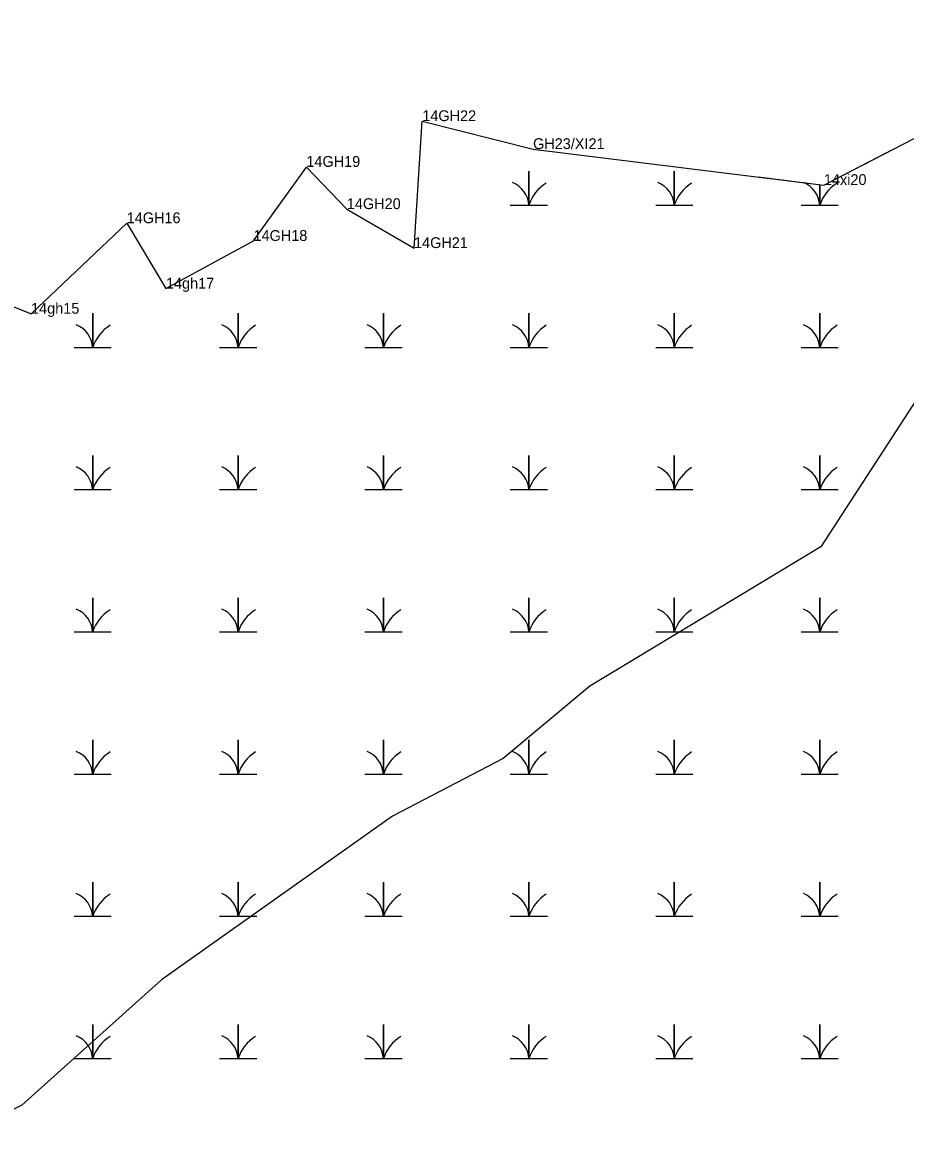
# Model space of a CAD drawing. Extents: x 2072529 to 2268796, y 436423 to 470406.
# Drawn here: x 2263987 to 2264396, y 442708 to 443229 of the extents above; entities that cross this region are included whole.
import ezdxf

# ---------------------------------------------------------------- set-up
doc = ezdxf.new("R2010")
doc.units = 0
for name, color, linetype in [('Exist Environmental Wetland Boundary Cogo Comment', 7, 'Continuous'), ('Exist Environmental Wetland Boundary Cogo Point CELL', 7, 'Continuous'), ('Old_Level_20', 7, 'Continuous'), ('Old_Level_52', 7, 'Continuous')]:
    doc.layers.add(name, color=color, linetype=linetype)

msp = doc.modelspace()

# ---------------------------------------------------------------- linework, layer by layer
at = {"layer": 'Exist Environmental Wetland Boundary Cogo Point CELL'}
for points in [[(2264212.79, 443144.77), (2264221.39, 443144.77), (2264221.39, 443160.55), (2264221.39, 443144.77), (2264229.99, 443144.77)], [(2264280.04, 443144.77), (2264288.64, 443144.77), (2264288.64, 443160.55), (2264288.64, 443144.77), (2264297.24, 443144.77)], [(2264347.29, 443144.77), (2264355.89, 443144.77), (2264355.89, 443154.34)], [(2264355.89, 443154.34), (2264355.89, 443144.77), (2264364.49, 443144.77)], [(2264011.04, 443078.97), (2264019.64, 443078.97), (2264019.64, 443094.75), (2264019.64, 443078.97), (2264028.24, 443078.97)], [(2264078.29, 443078.97), (2264086.89, 443078.97), (2264086.89, 443094.75), (2264086.89, 443078.97), (2264095.49, 443078.97)], [(2264145.54, 443078.97), (2264154.14, 443078.97), (2264154.14, 443094.75), (2264154.14, 443078.97), (2264162.74, 443078.97)], [(2264212.79, 443078.97), (2264221.39, 443078.97), (2264221.39, 443094.75), (2264221.39, 443078.97), (2264229.99, 443078.97)], [(2264280.04, 443078.97), (2264288.64, 443078.97), (2264288.64, 443094.75), (2264288.64, 443078.97), (2264297.24, 443078.97)], [(2264347.29, 443078.97), (2264355.89, 443078.97), (2264355.89, 443094.75), (2264355.89, 443078.97), (2264364.49, 443078.97)], [(2264011.04, 443013.17), (2264019.64, 443013.17), (2264019.64, 443028.95), (2264019.64, 443013.17), (2264028.24, 443013.17)], [(2264078.29, 443013.17), (2264086.89, 443013.17), (2264086.89, 443028.95), (2264086.89, 443013.17), (2264095.49, 443013.17)], [(2264145.54, 443013.17), (2264154.14, 443013.17), (2264154.14, 443028.95), (2264154.14, 443013.17), (2264162.74, 443013.17)], [(2264212.79, 443013.17), (2264221.39, 443013.17), (2264221.39, 443028.95), (2264221.39, 443013.17), (2264229.99, 443013.17)], [(2264280.04, 443013.17), (2264288.64, 443013.17), (2264288.64, 443028.95), (2264288.64, 443013.17), (2264297.24, 443013.17)], [(2264347.29, 443013.17), (2264355.89, 443013.17), (2264355.89, 443028.95), (2264355.89, 443013.17), (2264364.49, 443013.17)], [(2264011.04, 442947.37), (2264019.64, 442947.37), (2264019.64, 442963.15), (2264019.64, 442947.37), (2264028.24, 442947.37)], [(2264078.29, 442947.37), (2264086.89, 442947.37), (2264086.89, 442963.15), (2264086.89, 442947.37), (2264095.49, 442947.37)], [(2264145.54, 442947.37), (2264154.14, 442947.37), (2264154.14, 442963.15), (2264154.14, 442947.37), (2264162.74, 442947.37)], [(2264212.79, 442947.37), (2264221.39, 442947.37), (2264221.39, 442963.15), (2264221.39, 442947.37), (2264229.99, 442947.37)], [(2264280.04, 442947.37), (2264288.64, 442947.37), (2264288.64, 442963.15), (2264288.64, 442947.37), (2264297.24, 442947.37)], [(2264347.29, 442947.37), (2264355.89, 442947.37), (2264355.89, 442963.15), (2264355.89, 442947.37), (2264364.49, 442947.37)], [(2264011.04, 442881.57), (2264019.64, 442881.57), (2264019.64, 442897.35), (2264019.64, 442881.57), (2264028.24, 442881.57)], [(2264078.29, 442881.57), (2264086.89, 442881.57), (2264086.89, 442897.35), (2264086.89, 442881.57), (2264095.49, 442881.57)], [(2264145.54, 442881.57), (2264154.14, 442881.57), (2264154.14, 442897.35), (2264154.14, 442881.57), (2264162.74, 442881.57)], [(2264212.79, 442881.57), (2264221.39, 442881.57), (2264221.39, 442897.35), (2264221.39, 442881.57), (2264229.99, 442881.57)], [(2264280.04, 442881.57), (2264288.64, 442881.57), (2264288.64, 442897.35), (2264288.64, 442881.57), (2264297.24, 442881.57)], [(2264347.29, 442881.57), (2264355.89, 442881.57), (2264355.89, 442897.35), (2264355.89, 442881.57), (2264364.49, 442881.57)], [(2264011.04, 442815.77), (2264019.64, 442815.77), (2264019.64, 442831.55), (2264019.64, 442815.77), (2264028.24, 442815.77)], [(2264078.29, 442815.77), (2264086.89, 442815.77), (2264086.89, 442831.55), (2264086.89, 442815.77), (2264095.49, 442815.77)], [(2264145.54, 442815.77), (2264154.14, 442815.77), (2264154.14, 442831.55), (2264154.14, 442815.77), (2264162.74, 442815.77)], [(2264212.79, 442815.77), (2264221.39, 442815.77), (2264221.39, 442831.55), (2264221.39, 442815.77), (2264229.99, 442815.77)], [(2264280.04, 442815.77), (2264288.64, 442815.77), (2264288.64, 442831.55), (2264288.64, 442815.77), (2264297.24, 442815.77)], [(2264347.29, 442815.77), (2264355.89, 442815.77), (2264355.89, 442831.55), (2264355.89, 442815.77), (2264364.49, 442815.77)], [(2264011.04, 442749.97), (2264019.64, 442749.97), (2264019.64, 442765.75), (2264019.64, 442749.97), (2264028.24, 442749.97)], [(2264078.29, 442749.97), (2264086.89, 442749.97), (2264086.89, 442765.75), (2264086.89, 442749.97), (2264095.49, 442749.97)], [(2264145.54, 442749.97), (2264154.14, 442749.97), (2264154.14, 442765.75), (2264154.14, 442749.97), (2264162.74, 442749.97)], [(2264212.79, 442749.97), (2264221.39, 442749.97), (2264221.39, 442765.75), (2264221.39, 442749.97), (2264229.99, 442749.97)], [(2264280.04, 442749.97), (2264288.64, 442749.97), (2264288.64, 442765.75), (2264288.64, 442749.97), (2264297.24, 442749.97)], [(2264347.29, 442749.97), (2264355.89, 442749.97), (2264355.89, 442765.75), (2264355.89, 442749.97), (2264364.49, 442749.97)]]:
    msp.add_lwpolyline(points, dxfattribs=at)
for centre, radius, start, end in [((2264209.12, 443143.88), 12.3, 4.1403, 67.535), ((2264239.63, 443138.71), 19.22, 122.1274, 161.6222), ((2264276.37, 443143.88), 12.3, 4.1403, 67.535), ((2264306.88, 443138.71), 19.22, 122.1274, 161.6222), ((2264343.62, 443143.88), 12.3, 4.1403, 67.535), ((2264374.13, 443138.71), 19.22, 122.1274, 161.6222), ((2264007.37, 443078.08), 12.3, 4.1403, 67.535), ((2264037.88, 443072.91), 19.22, 122.1274, 161.6222), ((2264074.62, 443078.08), 12.3, 4.1403, 67.535), ((2264105.13, 443072.91), 19.22, 122.1274, 161.6222), ((2264141.87, 443078.08), 12.3, 4.1403, 67.535), ((2264172.38, 443072.91), 19.22, 122.1274, 161.6222), ((2264209.12, 443078.08), 12.3, 4.1403, 67.535), ((2264239.63, 443072.91), 19.22, 122.1274, 161.6222), ((2264276.37, 443078.08), 12.3, 4.1403, 67.535), ((2264306.88, 443072.91), 19.22, 122.1274, 161.6222), ((2264343.62, 443078.08), 12.3, 4.1403, 67.535), ((2264374.13, 443072.91), 19.22, 122.1274, 161.6222), ((2264007.37, 443012.28), 12.3, 4.1403, 67.535), ((2264037.88, 443007.11), 19.22, 122.1274, 161.6222), ((2264074.62, 443012.28), 12.3, 4.1403, 67.535), ((2264105.13, 443007.11), 19.22, 122.1274, 161.6222), ((2264141.87, 443012.28), 12.3, 4.1403, 67.535), ((2264172.38, 443007.11), 19.22, 122.1274, 161.6222), ((2264209.12, 443012.28), 12.3, 4.1403, 67.535), ((2264239.63, 443007.11), 19.22, 122.1274, 161.6222), ((2264276.37, 443012.28), 12.3, 4.1403, 67.535), ((2264306.88, 443007.11), 19.22, 122.1274, 161.6222), ((2264343.62, 443012.28), 12.3, 4.1403, 67.535), ((2264374.13, 443007.11), 19.22, 122.1274, 161.6222), ((2264007.37, 442946.48), 12.3, 4.1403, 67.535), ((2264037.88, 442941.31), 19.22, 122.1274, 161.6222), ((2264074.62, 442946.48), 12.3, 4.1403, 67.535), ((2264105.13, 442941.31), 19.22, 122.1274, 161.6222), ((2264141.87, 442946.48), 12.3, 4.1403, 67.535), ((2264172.38, 442941.31), 19.22, 122.1274, 161.6222), ((2264209.12, 442946.48), 12.3, 4.1403, 67.535), ((2264239.63, 442941.31), 19.22, 122.1274, 161.6222), ((2264276.37, 442946.48), 12.3, 4.1403, 67.535), ((2264306.88, 442941.31), 19.22, 122.1274, 161.6222), ((2264343.62, 442946.48), 12.3, 4.1403, 67.535), ((2264374.13, 442941.31), 19.22, 122.1274, 161.6222), ((2264007.37, 442880.68), 12.3, 4.1403, 67.535), ((2264037.88, 442875.51), 19.22, 122.1274, 161.6222), ((2264074.62, 442880.68), 12.3, 4.1403, 67.535), ((2264105.13, 442875.51), 19.22, 122.1274, 161.6222), ((2264141.87, 442880.68), 12.3, 4.1403, 67.535), ((2264172.38, 442875.51), 19.22, 122.1274, 161.6222), ((2264209.12, 442880.68), 12.3, 4.1403, 67.535), ((2264239.63, 442875.51), 19.22, 122.1274, 161.6222), ((2264276.37, 442880.68), 12.3, 4.1403, 67.535), ((2264306.88, 442875.51), 19.22, 122.1274, 161.6222), ((2264343.62, 442880.68), 12.3, 4.1403, 67.535), ((2264374.13, 442875.51), 19.22, 122.1274, 161.6222), ((2264007.37, 442814.88), 12.3, 4.1403, 67.535), ((2264037.88, 442809.71), 19.22, 122.1274, 161.6222), ((2264074.62, 442814.88), 12.3, 4.1403, 67.535), ((2264105.13, 442809.71), 19.22, 122.1274, 161.6222), ((2264141.87, 442814.88), 12.3, 4.1403, 67.535), ((2264172.38, 442809.71), 19.22, 122.1274, 161.6222), ((2264209.12, 442814.88), 12.3, 4.1403, 67.535), ((2264239.63, 442809.71), 19.22, 122.1274, 161.6222), ((2264276.37, 442814.88), 12.3, 4.1403, 67.535), ((2264306.88, 442809.71), 19.22, 122.1274, 161.6222), ((2264343.62, 442814.88), 12.3, 4.1403, 67.535), ((2264374.13, 442809.71), 19.22, 122.1274, 161.6222), ((2264007.37, 442749.08), 12.3, 4.1403, 67.535), ((2264037.88, 442743.91), 19.22, 122.1274, 161.6222), ((2264074.62, 442749.08), 12.3, 4.1403, 67.535), ((2264105.13, 442743.91), 19.22, 122.1274, 161.6222), ((2264141.87, 442749.08), 12.3, 4.1403, 67.535), ((2264172.38, 442743.91), 19.22, 122.1274, 161.6222), ((2264209.12, 442749.08), 12.3, 4.1403, 67.535), ((2264239.63, 442743.91), 19.22, 122.1274, 161.6222), ((2264276.37, 442749.08), 12.3, 4.1403, 67.535), ((2264306.88, 442743.91), 19.22, 122.1274, 161.6222), ((2264343.62, 442749.08), 12.3, 4.1403, 67.535), ((2264374.13, 442743.91), 19.22, 122.1274, 161.6222)]:
    msp.add_arc(centre, radius, start, end, dxfattribs=at)
at = {"layer": 'Old_Level_20'}
for p, q in [((2264172.08, 443183.66), (2264172.08, 443183.66)), ((2264223.31, 443170.74), (2264223.31, 443170.74)), ((2264118.46, 443162.37), (2264118.46, 443162.37)), ((2264357.83, 443154.1), (2264357.83, 443154.1)), ((2264137.19, 443142.96), (2264137.19, 443142.96)), ((2264035.37, 443136.43), (2264035.37, 443136.43)), ((2264094.03, 443128.23), (2264094.03, 443128.23)), ((2264168.26, 443124.93), (2264168.26, 443124.93)), ((2264053.54, 443106.16), (2264053.54, 443106.16)), ((2263991.16, 443094.56), (2263991.16, 443094.56))]:
    msp.add_line(p, q, dxfattribs=at)
for points in [[(2264223.31, 443170.74), (2264357.83, 443154.1), (2264403.79, 443177.74), (2264439.35, 443212.19), (2264430.87, 443248.17), (2264398.35, 443264.38), (2264370.42, 443270.46), (2264357.87, 443292.26), (2264333.71, 443322.37), (2264312.34, 443343.4), (2264304.56, 443368.55), (2264308.04, 443398.3), (2264300.86, 443421.03), (2264327.73, 443389.13), (2264364.33, 443371.38), (2264390.73, 443345.82), (2264428.47, 443333.26), (2264464.16, 443339.25), (2264504.52, 443332.09), (2264544.3, 443311.82), (2264566.12, 443299.38), (2264576.72, 443291.89)], [(2263685.65, 442855.81), (2263685.86, 442913.44), (2263681.01, 442959.68), (2263666.2, 442975.24), (2263717.57, 442990.36), (2263736.22, 443017.59), (2263772.08, 443011.89), (2263791.56, 442959.23), (2263814.96, 442950.75), (2263833.34, 442988.29), (2263882.26, 443012.92), (2263904.25, 443055.08), (2263915.31, 443091.9), (2263946.68, 443112.43), (2263991.16, 443094.56), (2264035.37, 443136.43), (2264053.54, 443106.16), (2264094.03, 443128.23), (2264118.46, 443162.37), (2264137.19, 443142.96), (2264168.26, 443124.93), (2264172.08, 443183.66), (2264223.31, 443170.74)], [(2264327.44, 443157.86), (2264357.83, 443154.1), (2264387.3, 443169.26)], [(2264327.44, 443157.86), (2264357.83, 443154.1), (2264387.3, 443169.26)], [(2264164.85, 443126.91), (2264168.26, 443124.93), (2264168.43, 443127.59)], [(2264164.85, 443126.91), (2264168.26, 443124.93), (2264168.43, 443127.59)]]:
    msp.add_lwpolyline(points, dxfattribs=at)
at = {"layer": 'Old_Level_52'}
msp.add_lwpolyline([(2264498.91, 443198.38), (2264443.26, 443120.42), (2264356.45, 442986.77), (2264249.6, 442922.17), (2264209.53, 442888.76), (2264158.34, 442862.03), (2264051.49, 442786.29), (2263986.94, 442728.38), (2263946.87, 442708.33)], dxfattribs=at)

# ---------------------------------------------------------------- texts
at = {"layer": 'Exist Environmental Wetland Boundary Cogo Comment'}
for s, p in [('14GH22', (2264172.08, 443183.66)), ('GH23/XI21', (2264223.31, 443170.74)), ('14GH19', (2264118.47, 443162.51)), ('14xi20', (2264357.83, 443154.1)), ('14GH20', (2264137.19, 443142.96)), ('14GH16', (2264035.37, 443136.43)), ('14GH18', (2264094.03, 443128.23)), ('14GH21', (2264168.26, 443124.93)), ('14gh17', (2264053.54, 443106.16)), ('14gh15', (2263991.16, 443094.56))]:
    msp.add_text(s, height=5, dxfattribs=at).set_placement(p)

doc.saveas('drawing.dxf')
